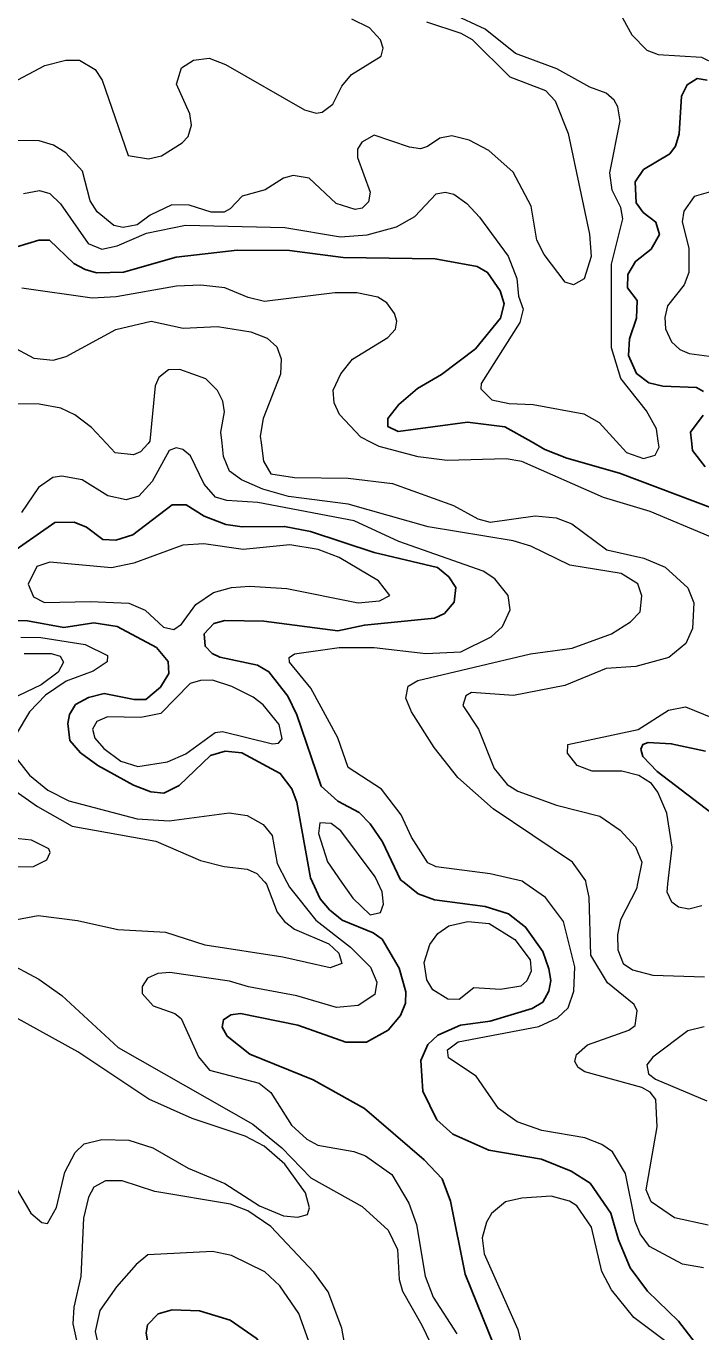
# Model space of a CAD drawing. Extents: x 473.9 to 500, y 7733.1 to 7760.8.
# Drawn here: x 481.9 to 483.695, y 7739.929 to 7743.401 of the extents above; entities that cross this region are included whole.
import ezdxf

# ---------------------------------------------------------------- set-up
doc = ezdxf.new("R2010")
doc.units = 0
doc.header["$LTSCALE"] = 0.032
doc.layers.add('1', color=7, linetype='Continuous', lineweight=25)
doc.layers.add('2', color=7, linetype='Continuous', lineweight=13)

msp = doc.modelspace()

# ---------------------------------------------------------------- linework, layer by layer
at = {"layer": '1'}
for points in [[(483.7112, 7743.2579), (483.6842, 7743.2618), (483.6579, 7743.2456), (483.6428, 7743.2151), (483.6364, 7743.1151), (483.6274, 7743.0822), (483.6117, 7743.0615), (483.5416, 7743.0198), (483.5201, 7742.987), (483.5224, 7742.9313), (483.5413, 7742.9053), (483.5746, 7742.88), (483.5841, 7742.8472), (483.5622, 7742.8085), (483.521, 7742.7756), (483.4998, 7742.7409), (483.499, 7742.7055), (483.5249, 7742.6713), (483.5237, 7742.6251), (483.505, 7742.57), (483.502, 7742.525), (483.5235, 7742.4775), (483.5557, 7742.4527), (483.5934, 7742.444), (483.6831, 7742.4402), (483.7015, 7742.4294)], [(483.2799, 7742.2758), (483.2434, 7742.2964), (483.1729, 7742.3361), (483.0739, 7742.3484), (482.8892, 7742.3235), (482.8615, 7742.3367), (482.8616, 7742.3575), (482.8914, 7742.3947), (482.9411, 7742.4381), (483.0046, 7742.4751), (483.0949, 7742.5434), (483.1615, 7742.6245), (483.1714, 7742.6627), (483.1611, 7742.6973), (483.1273, 7742.7462), (483.0995, 7742.7622), (482.9882, 7742.7825), (482.7434, 7742.7859), (482.6007, 7742.8051), (482.4612, 7742.8052), (482.2994, 7742.7865), (482.1592, 7742.747), (482.0868, 7742.7457), (482.0567, 7742.7539), (482.0271, 7742.7705), (481.9623, 7742.8321), (481.9341, 7742.8324), (481.875, 7742.8145)], [(483.7003, 7742.3671), (483.6671, 7742.3215), (483.6694, 7742.2983), (483.672, 7742.2725), (483.7063, 7742.2295)], [(483.7811, 7742.0984), (483.4777, 7742.2123), (483.3384, 7742.2523), (483.2799, 7742.2758)], [(482.8252, 7742.0012), (482.6566, 7742.0578), (482.5875, 7742.0709), (482.4747, 7742.0695), (482.4308, 7742.0757), (482.3736, 7742.0978), (482.3258, 7742.1282), (482.2884, 7742.1279), (482.1839, 7742.0486), (482.1384, 7742.034), (482.104, 7742.0358), (482.0604, 7742.0685), (482.028, 7742.0825), (481.9763, 7742.0816), (481.8439, 7741.9894)], [(483.6792, 7739.9), (483.6354, 7739.9573), (483.5523, 7740.0372), (483.506, 7740.0993), (483.4754, 7740.1733), (483.4548, 7740.2446), (483.3999, 7740.3239), (483.3492, 7740.356), (483.2708, 7740.3885), (483.1307, 7740.4125), (483.0346, 7740.4543), (482.9919, 7740.4925), (482.9546, 7740.5693), (482.9494, 7740.6508), (482.9686, 7740.6932), (482.9945, 7740.7177), (483.0555, 7740.7444), (483.1342, 7740.7554), (483.2458, 7740.7884), (483.2738, 7740.8056), (483.2902, 7740.8347), (483.2952, 7740.863), (483.2905, 7740.8947), (483.2741, 7740.9404), (483.2283, 7741.0052), (483.1832, 7741.0408), (483.1208, 7741.0602), (482.986, 7741.0782), (482.9427, 7741.0936), (482.9052, 7741.1237), (482.8958, 7741.1313), (482.8477, 7741.232), (482.815, 7741.2802), (482.7859, 7741.3099), (482.7288, 7741.3405), (482.6843, 7741.38), (482.62, 7741.5701), (482.5959, 7741.6196), (482.5456, 7741.6843), (482.5156, 7741.702), (482.4154, 7741.7233), (482.3948, 7741.7327), (482.3757, 7741.7524), (482.3736, 7741.7855), (482.3996, 7741.8129), (482.4283, 7741.8203), (482.5326, 7741.8193), (482.729, 7741.7936), (482.7998, 7741.8083), (482.986, 7741.8266), (483.0123, 7741.8395), (483.038, 7741.8692), (483.0429, 7741.9084), (483.0244, 7741.9367), (482.9941, 7741.9613), (482.8252, 7742.0012)], [(481.861, 7741.8209), (481.9032, 7741.8195), (482.0003, 7741.8017), (482.08, 7741.8145), (482.142, 7741.8044), (482.2463, 7741.7493), (482.2781, 7741.7115), (482.2794, 7741.6793), (482.2577, 7741.6437), (482.218, 7741.6105), (482.1871, 7741.6102), (482.1074, 7741.6263), (482.0658, 7741.6161), (482.031, 7741.5972), (482.0155, 7741.5707), (482.0113, 7741.5468), (482.0165, 7741.5019), (482.0449, 7741.469), (482.0911, 7741.4355), (482.1856, 7741.3828), (482.2315, 7741.3647), (482.2665, 7741.3611), (482.3067, 7741.3816), (482.3902, 7741.4614)], [(482.3902, 7741.4614), (482.429, 7741.4736), (482.4735, 7741.4685), (482.5758, 7741.4141), (482.6063, 7741.3731), (482.6203, 7741.3372), (482.6566, 7741.1365), (482.6619, 7741.1249), (482.6824, 7741.0803), (482.7069, 7741.0508), (482.7405, 7741.0237), (482.8226, 7740.9904), (482.8465, 7740.9734), (482.8925, 7740.8963), (482.9095, 7740.8335), (482.9086, 7740.8032), (482.8959, 7740.7699), (482.8627, 7740.7315), (482.8049, 7740.6994), (482.7503, 7740.6994), (482.6226, 7740.7445), (482.4701, 7740.7756), (482.4448, 7740.7716), (482.4245, 7740.7591), (482.4217, 7740.7389), (482.4345, 7740.7156), (482.4949, 7740.6676), (482.6634, 7740.5988), (482.8001, 7740.5225), (482.959, 7740.3868), (483.0067, 7740.3359), (483.0283, 7740.2763), (483.0675, 7740.0823), (483.145, 7739.8913)], [(483.7397, 7741.2956), (483.578, 7741.4187), (483.5398, 7741.4587), (483.5351, 7741.4785), (483.5401, 7741.4912), (483.5544, 7741.496), (483.6157, 7741.4931), (483.707, 7741.4736)]]:
    msp.add_lwpolyline(points, dxfattribs=at)
msp.add_lwpolyline([(482.5544, 7739.6803), (482.5803, 7739.7449), (482.5795, 7739.8041), (482.5558, 7739.8615), (482.5122, 7739.9122), (482.4426, 7739.9599), (482.3613, 7739.9851), (482.2885, 7739.9875), (482.2514, 7739.977), (482.2228, 7739.9477), (482.2196, 7739.9261), (482.2263, 7739.8819), (482.329, 7739.7782), (482.3811, 7739.6505), (482.395, 7739.6316), (482.4209, 7739.6156), (482.4751, 7739.6207), (482.511, 7739.6344)], close=True, dxfattribs=at)
at = {"layer": '2'}
for points in [[(483.467, 7743.4567), (483.5106, 7743.3784), (483.5511, 7743.3374), (483.581, 7743.3262), (483.6958, 7743.3188), (483.7691, 7743.2837)], [(481.8931, 7742.9565), (481.9355, 7742.9644), (481.9631, 7742.956), (481.9912, 7742.9289), (482.0652, 7742.8237), (482.1017, 7742.8083), (482.1419, 7742.8169), (482.2197, 7742.8509), (482.3241, 7742.8718), (482.5884, 7742.8654), (482.7358, 7742.8413), (482.8071, 7742.846), (482.8848, 7742.8679), (482.934, 7742.8947), (482.9909, 7742.9557), (483.0141, 7742.9601), (483.0377, 7742.9546), (483.0717, 7742.9298), (483.1056, 7742.8935), (483.1821, 7742.79), (483.2054, 7742.7306), (483.2094, 7742.6828), (483.2222, 7742.6486), (483.2134, 7742.6133), (483.1105, 7742.4513), (483.1089, 7742.4368), (483.1385, 7742.4079), (483.1845, 7742.3979), (483.2481, 7742.395), (483.3833, 7742.3702), (483.4236, 7742.3472), (483.469, 7742.2974), (483.4963, 7742.2675), (483.5419, 7742.2513), (483.5732, 7742.2604), (483.5832, 7742.282), (483.5811, 7742.2979), (483.5768, 7742.3307), (483.5501, 7742.3781), (483.482, 7742.4643), (483.4567, 7742.546), (483.4571, 7742.7681), (483.4866, 7742.8886), (483.4813, 7742.9188), (483.4584, 7742.9654), (483.4522, 7743.0115), (483.4795, 7743.1493), (483.4736, 7743.1868), (483.4639, 7743.2048), (483.4425, 7743.2227), (483.3988, 7743.2389), (483.3116, 7743.2874), (483.2018, 7743.3286), (483.1209, 7743.3929), (483.0326, 7743.4341)], [(482.3355, 7743.1679), (482.3002, 7743.2471), (482.3134, 7743.2908), (482.3448, 7743.311), (482.3866, 7743.3158), (482.4303, 7743.2994), (482.6404, 7743.1784), (482.6714, 7743.1702), (482.687, 7743.1726), (482.7153, 7743.1939), (482.7398, 7743.2419), (482.7657, 7743.2723), (482.8438, 7743.3219), (482.8499, 7743.3428), (482.8423, 7743.3653), (482.8129, 7743.3968), (482.7663, 7743.4201)], [(482.9652, 7743.4132), (483.0558, 7743.3826), (483.0858, 7743.3658), (483.1866, 7743.2661), (483.2809, 7743.2304), (483.3071, 7743.2025), (483.3412, 7743.1154), (483.3984, 7742.8481), (483.4024, 7742.7888), (483.3839, 7742.7296), (483.3555, 7742.7135), (483.3338, 7742.7208)], [(481.8349, 7743.2354), (481.9498, 7743.2967), (482.0053, 7743.311), (482.0418, 7743.3111), (482.0832, 7743.2857), (482.102, 7743.2575), (482.1712, 7743.0573), (482.2256, 7743.0488), (482.2599, 7743.0567), (482.3151, 7743.0914), (482.3311, 7743.108), (482.3394, 7743.138), (482.3355, 7743.1679)], [(483.3338, 7742.7208), (483.2773, 7742.7942), (483.2578, 7742.832), (483.243, 7742.9226), (483.1953, 7743.0129), (483.1308, 7743.0706), (483.0784, 7743.0984), (483.0322, 7743.1097), (483, 7743.1035), (482.9678, 7743.0811), (482.9492, 7743.0754), (482.9197, 7743.0799), (482.8259, 7743.1112), (482.7925, 7743.0932), (482.7811, 7743.0744), (482.7812, 7743.0518), (482.8153, 7742.9601), (482.8107, 7742.9343), (482.7933, 7742.9169), (482.775, 7742.9137), (482.7243, 7742.9297), (482.653, 7742.997), (482.6106, 7743.0043), (482.5841, 7742.9969), (482.536, 7742.9661), (482.4748, 7742.9488), (482.4425, 7742.9153), (482.4265, 7742.9069), (482.3917, 7742.9069), (482.3338, 7742.9249), (482.2873, 7742.9257), (482.2298, 7742.8984), (482.195, 7742.8732), (482.1581, 7742.8655), (482.1332, 7742.8714), (482.0885, 7742.9078), (482.0702, 7742.937), (482.0499, 7743.0157), (482.006, 7743.0644), (481.9726, 7743.0846), (481.935, 7743.0961), (481.8578, 7743.0969)], [(483.7448, 7742.9682), (483.677, 7742.9479), (483.6493, 7742.9095), (483.6445, 7742.8812), (483.6626, 7742.8109), (483.6621, 7742.746), (483.6497, 7742.7136), (483.6061, 7742.6577), (483.5986, 7742.6266), (483.6, 7742.5963), (483.6163, 7742.5615), (483.6383, 7742.5416), (483.6631, 7742.5307), (483.7296, 7742.5215)], [(482.7208, 7742.6925), (482.5337, 7742.6693), (482.4902, 7742.68), (482.4286, 7742.7054), (482.3643, 7742.7126), (482.3, 7742.7102), (482.1397, 7742.6812), (482.076, 7742.6781), (481.8885, 7742.7045)], [(483.72, 7742.043), (483.5597, 7742.1102), (483.4354, 7742.1476), (483.2182, 7742.2431), (483.1766, 7742.2504), (483.0194, 7742.2464), (482.9427, 7742.256), (482.8388, 7742.2835), (482.8172, 7742.2944), (482.7899, 7742.3083), (482.7336, 7742.3687), (482.7192, 7742.3994), (482.7166, 7742.4331), (482.7371, 7742.4765), (482.7679, 7742.5155), (482.8621, 7742.5735), (482.8826, 7742.5956), (482.8861, 7742.6164), (482.8799, 7742.6373), (482.8596, 7742.6652), (482.8355, 7742.6809), (482.7792, 7742.6925), (482.7208, 7742.6925)], [(481.799, 7742.5832), (481.9205, 7742.5179), (481.9717, 7742.5133), (482.0068, 7742.5226), (482.1387, 7742.5942), (482.2324, 7742.6168), (482.3175, 7742.5981), (482.4093, 7742.6025), (482.4978, 7742.5888), (482.5412, 7742.5717), (482.5669, 7742.5485), (482.5782, 7742.5167), (482.5763, 7742.4759), (482.5308, 7742.358), (482.5228, 7742.3109), (482.525, 7742.2931), (482.5311, 7742.2444), (482.5509, 7742.2106), (482.6141, 7742.2014), (482.7567, 7742.1996), (482.8741, 7742.1852), (483.037, 7742.1263), (483.1014, 7742.0909), (483.1341, 7742.0822), (483.2542, 7742.0991), (483.3098, 7742.0935), (483.3515, 7742.078), (483.4445, 7742.0085), (483.543, 7741.9866), (483.5993, 7741.9625), (483.6599, 7741.9078), (483.6758, 7741.8675), (483.6725, 7741.7991), (483.6544, 7741.7596), (483.6096, 7741.7224), (483.5216, 7741.6979), (483.4426, 7741.6934), (483.333, 7741.6479), (483.1963, 7741.621), (483.0842, 7741.6294), (483.069, 7741.6206), (483.0616, 7741.5944), (483.1031, 7741.5315), (483.1451, 7741.4271), (483.1796, 7741.3842), (483.208, 7741.367), (483.3109, 7741.33), (483.4255, 7741.3001), (483.4799, 7741.2634), (483.5207, 7741.2188), (483.5373, 7741.1784), (483.5258, 7741.1209), (483.523, 7741.1071), (483.4804, 7741.0245), (483.4726, 7740.9843), (483.4733, 7740.9451), (483.4882, 7740.9083), (483.5128, 7740.8917), (483.5667, 7740.8777), (483.7037, 7740.8732)], [(482.4212, 7742.2926), (482.4182, 7742.3211), (482.4277, 7742.3754), (482.4233, 7742.4044), (482.4093, 7742.432), (482.3777, 7742.4633), (482.3084, 7742.4878), (482.2782, 7742.4875), (482.2533, 7742.4672), (482.243, 7742.4449), (482.2293, 7742.2976), (482.2242, 7742.2917), (482.2046, 7742.2691), (482.1851, 7742.2616), (482.1369, 7742.2663), (482.1137, 7742.2912), (482.0737, 7742.3341), (482.0295, 7742.3672), (481.9923, 7742.3856), (481.9344, 7742.3958), (481.8361, 7742.3965)], [(483.2267, 7741.1223), (483.2193, 7741.1274), (483.1341, 7741.1472), (482.9904, 7741.1657), (482.9682, 7741.1763), (482.9253, 7741.2443), (482.8971, 7741.3037), (482.8452, 7741.3722), (482.7568, 7741.4297), (482.7294, 7741.5083), (482.6573, 7741.641), (482.6001, 7741.7101), (482.5998, 7741.7223), (482.6133, 7741.7318), (482.7321, 7741.7486), (482.8258, 7741.7486), (482.9631, 7741.7326), (483.056, 7741.7376), (483.1371, 7741.7774), (483.1667, 7741.805), (483.1869, 7741.8494), (483.1823, 7741.8868), (483.1466, 7741.9311), (483.1151, 7741.9521), (482.8911, 7742.0305), (482.7723, 7742.0856), (482.5166, 7742.1346), (482.4335, 7742.1402), (482.4039, 7742.1487), (482.3734, 7742.1832), (482.337, 7742.2585), (482.3166, 7742.2757), (482.2989, 7742.28), (482.2806, 7742.2731), (482.2354, 7742.1903), (482.1993, 7742.1515), (482.1661, 7742.142), (482.1173, 7742.152), (482.0492, 7742.1945), (481.9951, 7742.2045), (481.9709, 7742.2014), (481.933, 7742.1743), (481.8876, 7742.1079)], [(482.5981, 7742.1505), (482.5291, 7742.1703), (482.4727, 7742.1946), (482.4409, 7742.2182), (482.4251, 7742.2565), (482.4212, 7742.2926)], [(483.7139, 7740.213), (483.6244, 7740.2325), (483.562, 7740.2745), (483.5487, 7740.3063), (483.5779, 7740.4739), (483.5748, 7740.5465), (483.5598, 7740.566), (483.5372, 7740.5785), (483.3861, 7740.6204), (483.3684, 7740.632), (483.3595, 7740.6481), (483.3634, 7740.6669), (483.3929, 7740.692), (483.5028, 7740.7316), (483.5193, 7740.7434), (483.5253, 7740.783), (483.5167, 7740.7994), (483.4462, 7740.8573), (483.4019, 7740.9303), (483.3975, 7741.0845), (483.3898, 7741.1215), (483.3883, 7741.1285), (483.3535, 7741.1777), (483.1419, 7741.3199), (483.0479, 7741.4035), (482.9851, 7741.483), (482.9251, 7741.5777), (482.9096, 7741.614), (482.9156, 7741.6458), (482.9413, 7741.6614), (483.2411, 7741.7323), (483.3522, 7741.7475), (483.4568, 7741.7851), (483.5071, 7741.8173), (483.5332, 7741.8439), (483.5373, 7741.8863), (483.5264, 7741.9181), (483.4826, 7741.9458), (483.3456, 7741.9678), (483.2419, 7742.0182), (483.1954, 7742.0329), (482.9696, 7742.0702), (482.7567, 7742.1305), (482.5981, 7742.1505)], [(481.8857, 7741.7767), (481.9395, 7741.7752), (482.0572, 7741.7565), (482.116, 7741.7277), (482.1153, 7741.711), (482.0787, 7741.6863), (482.0068, 7741.659), (481.9519, 7741.6225), (481.9089, 7741.5776), (481.8739, 7741.5182)], [(481.8945, 7741.7326), (481.9665, 7741.7325), (481.9906, 7741.7262), (481.9994, 7741.7102), (481.9848, 7741.683), (481.9403, 7741.6493), (481.8167, 7741.5912)], [(483.697, 7741.0618), (483.6625, 7741.0532), (483.635, 7741.0583), (483.6175, 7741.0712), (483.6045, 7741.0981), (483.607, 7741.1205), (483.6178, 7741.2181), (483.6041, 7741.308), (483.5803, 7741.364), (483.5632, 7741.3874), (483.5292, 7741.4088), (483.4846, 7741.4197), (483.4056, 7741.4201), (483.3655, 7741.4349), (483.3396, 7741.4677), (483.3407, 7741.4906), (483.528, 7741.5307), (483.6085, 7741.582), (483.6532, 7741.5909), (483.7685, 7741.5445)], [(481.8773, 7741.4497), (481.9093, 7741.4095), (481.9579, 7741.3696), (482.0132, 7741.3408), (482.1956, 7741.2932), (482.2806, 7741.288), (482.4399, 7741.3088), (482.4876, 7741.3018), (482.5307, 7741.2781), (482.554, 7741.2493), (482.568, 7741.174), (482.5935, 7741.1252), (482.6006, 7741.1117), (482.6708, 7741.0241), (482.7627, 7740.9522), (482.8161, 7740.8987), (482.833, 7740.8589), (482.8276, 7740.826), (482.783, 7740.7968), (482.7251, 7740.7919), (482.6195, 7740.8225), (482.4915, 7740.8462), (482.4405, 7740.8616), (482.2823, 7740.885), (482.2502, 7740.8819), (482.2228, 7740.8693)], [(481.8559, 7741.3784), (481.9299, 7741.326), (482.0223, 7741.2733), (482.2448, 7741.2341), (482.3637, 7741.1826), (482.4265, 7741.1664), (482.4876, 7741.1597), (482.5137, 7741.1481), (482.5342, 7741.1255), (482.5394, 7741.1197), (482.5678, 7741.0446), (482.5867, 7741.0198), (482.6141, 7740.9997), (482.7052, 7740.9607), (482.7314, 7740.9361), (482.7395, 7740.9084), (482.7082, 7740.8967), (482.5829, 7740.9255), (482.3761, 7740.9574), (482.2717, 7740.9905), (482.144, 7740.9977), (482.037, 7741.022), (481.9318, 7741.0355), (481.8609, 7741.0217)], [(481.8299, 7741.1649), (481.9199, 7741.1668), (481.9554, 7741.184), (481.9638, 7741.2035), (481.9608, 7741.2136), (481.9141, 7741.2364), (481.7957, 7741.2493)], [(483.7012, 7740.0989), (483.646, 7740.1093), (483.5579, 7740.1555), (483.5331, 7740.1895), (483.5198, 7740.2227), (483.4937, 7740.3502), (483.4594, 7740.4075), (483.4307, 7740.4271), (483.3859, 7740.4451), (483.2718, 7740.4641), (483.2063, 7740.4873), (483.1565, 7740.5225), (483.0968, 7740.6093), (483.0233, 7740.6577), (483.0208, 7740.6788), (483.0491, 7740.7005), (483.2632, 7740.7413), (483.3131, 7740.7638), (483.3411, 7740.7905), (483.3564, 7740.8347), (483.3589, 7740.8997), (483.329, 7741.0203), (483.2814, 7741.0841), (483.2267, 7741.1223)], [(481.8444, 7740.9148), (481.9339, 7740.8671), (481.9949, 7740.8236), (482.1452, 7740.685), (482.5026, 7740.4815), (482.5804, 7740.418), (482.6576, 7740.3381), (482.7937, 7740.262), (482.8627, 7740.1993), (482.8876, 7740.1475), (482.8924, 7740.0677), (482.9011, 7740.037), (482.9522, 7739.9471), (483.0213, 7739.803)], [(482.2228, 7740.8693), (482.2086, 7740.847), (482.2083, 7740.8291), (482.2378, 7740.7959), (482.2952, 7740.7757), (482.3122, 7740.7619), (482.358, 7740.66), (482.3875, 7740.6246), (482.5197, 7740.5901), (482.5504, 7740.5656), (482.6061, 7740.4786), (482.6468, 7740.4409), (482.6758, 7740.4258), (482.7716, 7740.4089), (482.8028, 7740.3972), (482.8729, 7740.3472), (482.9175, 7740.2708), (482.9386, 7740.214), (482.9615, 7740.0773), (482.9827, 7740.0213), (483.0453, 7739.9235)], [(481.858, 7740.3368), (481.9125, 7740.2443), (481.9419, 7740.2197), (481.9566, 7740.2172), (481.9808, 7740.2596), (482.0033, 7740.3534), (482.0307, 7740.4063), (482.0547, 7740.4289), (482.1012, 7740.4406), (482.173, 7740.4388), (482.2373, 7740.4179), (482.3312, 7740.3639), (482.4281, 7740.3234), (482.5202, 7740.2644), (482.5847, 7740.2374), (482.6228, 7740.2339), (482.648, 7740.241), (482.6537, 7740.2586), (482.6432, 7740.2982), (482.5879, 7740.3752), (482.533, 7740.4227), (482.4823, 7740.4491), (482.3413, 7740.4964), (482.2261, 7740.5475), (482.0376, 7740.6733), (481.8689, 7740.7669)], [(483.7028, 7740.7397), (483.6597, 7740.7296), (483.5667, 7740.6596), (483.5504, 7740.6387), (483.5553, 7740.6148), (483.5742, 7740.6012), (483.7107, 7740.5431)], [(482.756, 7739.8495), (482.7396, 7739.9385), (482.7031, 7740.0355), (482.665, 7740.0875), (482.5512, 7740.2093), (482.4892, 7740.251), (482.4436, 7740.2683), (482.2427, 7740.3021), (482.1552, 7740.3305), (482.1114, 7740.3302), (482.0798, 7740.3133), (482.0657, 7740.2875), (482.053, 7740.2311), (482.0451, 7740.0762), (482.0273, 7739.9948), (482.0242, 7739.9503), (482.0392, 7739.8823)], [(483.6017, 7739.9034), (483.5163, 7739.9672), (483.4564, 7740.0404), (483.4313, 7740.0892), (483.4032, 7740.2076), (483.3643, 7740.264), (483.3447, 7740.2766), (483.2965, 7740.2893), (483.2182, 7740.2847), (483.1747, 7740.275), (483.1379, 7740.2436), (483.1243, 7740.2206), (483.113, 7740.1787), (483.1184, 7740.1363), (483.2077, 7739.9348), (483.2452, 7739.7765)], [(482.6512, 7739.9061), (482.6251, 7739.9777), (482.5746, 7740.0517), (482.5347, 7740.0883), (482.4458, 7740.1318), (482.3954, 7740.1423), (482.2239, 7740.1338), (482.193, 7740.1082), (482.1404, 7740.049), (482.096, 7739.9861), (482.0837, 7739.9294), (482.0939, 7739.8823)]]:
    msp.add_lwpolyline(points, dxfattribs=at)
for points in [[(482.5937, 7741.906), (482.783, 7741.8677), (482.8398, 7741.8731), (482.8677, 7741.8876), (482.8372, 7741.9263), (482.7322, 7741.9885), (482.6763, 7742.0099), (482.6013, 7742.0221), (482.4772, 7742.0099), (482.373, 7742.0244), (482.3167, 7742.0213), (482.1864, 7741.9734), (482.1268, 7741.9611), (481.9634, 7741.976), (481.9288, 7741.9641), (481.9053, 7741.9169), (481.9198, 7741.8838), (481.949, 7741.8688), (482.0716, 7741.8716), (482.1735, 7741.8666), (482.2164, 7741.8483), (482.2656, 7741.803), (482.2928, 7741.797), (482.3129, 7741.8107), (482.3516, 7741.8629), (482.3981, 7741.8949), (482.4463, 7741.9085), (482.4941, 7741.9118)], [(482.403, 7741.5226), (482.4222, 7741.5259), (482.5555, 7741.4925), (482.5713, 7741.4944), (482.5806, 7741.5064), (482.5732, 7741.5445), (482.5307, 7741.596), (482.5039, 7741.6167), (482.4468, 7741.6454), (482.3955, 7741.6617), (482.3633, 7741.6611), (482.3361, 7741.6528), (482.2581, 7741.5735), (482.2047, 7741.563), (482.1167, 7741.5649), (482.0883, 7741.5518), (482.0764, 7741.532), (482.0823, 7741.5075), (482.1067, 7741.4805), (482.1518, 7741.4469), (482.1967, 7741.4325), (482.2764, 7741.4448), (482.3251, 7741.4663)], [(482.8467, 7741.0993), (482.8353, 7741.1241), (482.8285, 7741.1387), (482.737, 7741.2612), (482.7111, 7741.2808), (482.6814, 7741.2829), (482.6776, 7741.2538), (482.7012, 7741.1789), (482.7391, 7741.1245), (482.7685, 7741.0822), (482.8147, 7741.0381), (482.8426, 7741.0437), (482.8505, 7741.0663)], [(482.9732, 7740.9591), (482.9947, 7740.988), (483.0242, 7741.0087), (483.0746, 7741.0202), (483.1313, 7741.0145), (483.1999, 7740.9726), (483.2401, 7740.9179), (483.2429, 7740.8878), (483.2315, 7740.8622), (483.2159, 7740.848), (483.1614, 7740.8393), (483.0907, 7740.8435), (483.0515, 7740.8131), (483.0215, 7740.8133), (482.9815, 7740.8388), (482.9657, 7740.8652), (482.9586, 7740.9108)]]:
    msp.add_lwpolyline(points, close=True, dxfattribs=at)

doc.saveas('drawing.dxf')
